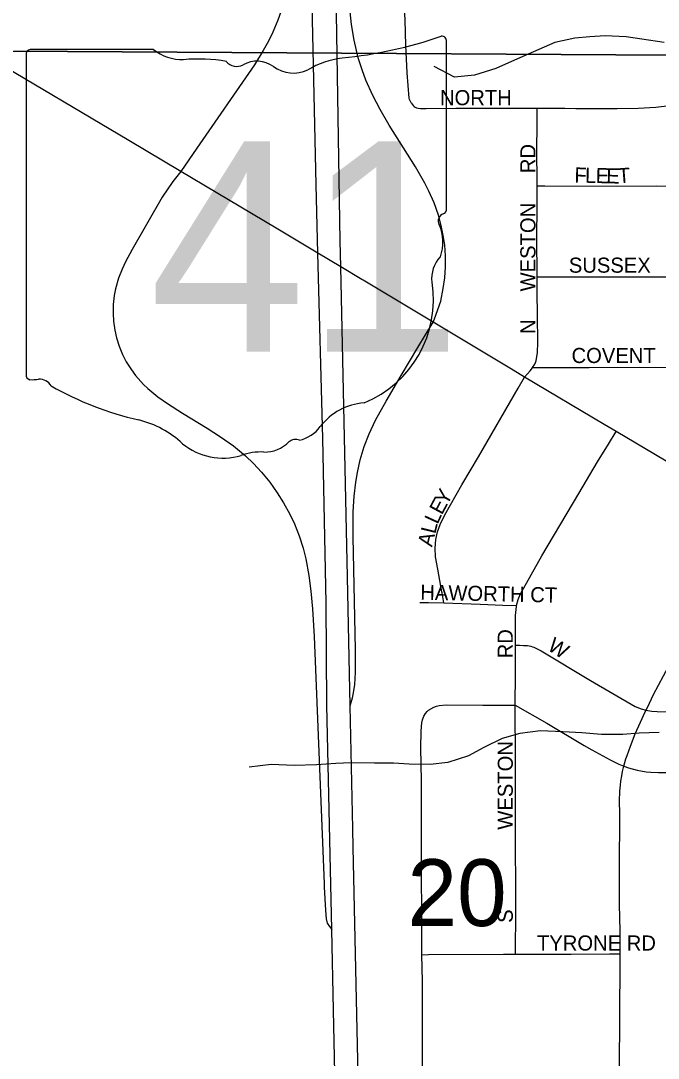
# Model space of a CAD drawing. Extents: x 0 to 680, y 0 to 440.
# Drawn here: x 457.85 to 464.9, y 337.6 to 349.06 of the extents above; entities that cross this region are included whole.
import ezdxf

# ---------------------------------------------------------------- set-up
doc = ezdxf.new("R2010")
doc.units = 0
for name, color, linetype in [('GM_X_City_Street', 7, 'Continuous'), ('GM_X_City_Street_Text', 7, 'Continuous'), ('GM_X_Interchange_Ramps', 7, 'Continuous'), ('GM_X_Interstate_Route', 7, 'Continuous'), ('GM_X_Minor_River', 7, 'Continuous'), ('GM_X_Section', 7, 'Continuous'), ('GM_X_Section_Text', 7, 'Continuous'), ('GM_X_State_Location', 7, 'Continuous'), ('GM_X_State_Route', 7, 'Continuous'), ('GM_X_State_Shield', 7, 'Continuous')]:
    doc.layers.add(name, color=color, linetype=linetype)

msp = doc.modelspace()

# ---------------------------------------------------------------- linework, layer by layer
at = {"layer": 'GM_X_City_Street'}
for points in [[(462.166, 348.155), (462.155, 348.177), (462.15, 348.192), (462.146, 348.206), (462.124, 348.488), (462.109, 348.795), (462.101, 349.068), (462.089, 349.279)], [(463.558, 348.097), (463.865, 348.097), (463.985, 348.095), (464.444, 348.095), (464.674, 348.096), (464.871, 348.108), (465.023, 348.128), (465.378, 348.194), (465.54, 348.219), (465.703, 348.234), (465.898, 348.244), (466.088, 348.249), (466.194, 348.251)], [(462.166, 348.155), (462.188, 348.128), (462.199, 348.117), (462.209, 348.109), (462.226, 348.102), (462.245, 348.097), (462.269, 348.095), (462.304, 348.093), (462.334, 348.092), (462.662, 348.097), (463.122, 348.098), (463.296, 348.097), (463.558, 348.097)], [(463.558, 347.24), (463.556, 347.676), (463.559, 347.874), (463.558, 347.974), (463.558, 348.097)], [(463.559, 346.233), (463.556, 346.67), (463.559, 347.008), (463.558, 347.24)], [(463.558, 347.24), (463.643, 347.24), (464.447, 347.235), (464.877, 347.238), (465.433, 347.235), (466.193, 347.242)], [(463.509, 345.23), (463.533, 345.268), (463.547, 345.307), (463.557, 345.352), (463.562, 345.392), (463.565, 345.51), (463.564, 345.805), (463.56, 346.068), (463.559, 346.233)], [(463.559, 346.233), (463.615, 346.233), (463.972, 346.233), (464.37, 346.233), (465.069, 346.234), (466.195, 346.237)], [(463.42, 345.126), (463.48, 345.193), (463.508, 345.228), (463.509, 345.23)], [(463.509, 345.23), (463.57, 345.23), (464.132, 345.232), (465.489, 345.236), (466.199, 345.238)], [(462.528, 342.63), (462.509, 342.743), (462.507, 342.754), (462.461, 343.002), (462.437, 343.14), (462.432, 343.236), (462.44, 343.332), (462.458, 343.416), (462.486, 343.496), (462.537, 343.604), (462.726, 343.935), (462.91, 344.245), (463.349, 345.002), (463.42, 345.126)], [(463.332, 342.601), (463.348, 342.667), (463.374, 342.729), (463.612, 343.15), (464.019, 343.839), (464.226, 344.188), (464.346, 344.384), (464.431, 344.523)], [(464.762, 341.447), (464.799, 341.523), (464.846, 341.62), (465.012, 341.926), (465.426, 342.703), (465.559, 342.971), (465.701, 343.216), (465.846, 343.455), (465.954, 343.623)], [(462.261, 342.636), (462.36, 342.636), (462.528, 342.63)], [(462.528, 342.63), (462.93, 342.615), (463.179, 342.607), (463.332, 342.601)], [(463.32, 342.165), (463.319, 342.49), (463.329, 342.59), (463.332, 342.601)], [(463.316, 341.501), (463.32, 341.843), (463.32, 342.165)], [(463.32, 342.165), (463.364, 342.163), (463.407, 342.161), (463.454, 342.158), (463.49, 342.151), (463.509, 342.145), (463.524, 342.14), (463.552, 342.127), (463.604, 342.099), (464.149, 341.772), (464.641, 341.487), (464.709, 341.46), (464.762, 341.447)], [(462.286, 338.743), (462.283, 338.852), (462.279, 339.981), (462.281, 340.285), (462.281, 340.663), (462.275, 341.028), (462.277, 341.211), (462.279, 341.263), (462.284, 341.306), (462.291, 341.339), (462.307, 341.379), (462.325, 341.408), (462.343, 341.429), (462.359, 341.446)], [(462.359, 341.446), (462.416, 341.478), (462.446, 341.49), (462.476, 341.498), (462.552, 341.504), (462.957, 341.501), (463.316, 341.501)], [(463.316, 341.501), (463.667, 341.3), (464.08, 341.055), (464.165, 341.008), (464.365, 340.895), (464.461, 340.85), (464.518, 340.828)], [(463.32, 338.75), (463.324, 339.236), (463.321, 340.209), (463.321, 340.881), (463.316, 341.501)], [(464.518, 340.828), (464.538, 340.906), (464.552, 340.945), (464.59, 341.048), (464.643, 341.184), (464.701, 341.314), (464.751, 341.425), (464.762, 341.447)], [(464.762, 341.447), (464.781, 341.442), (464.826, 341.434), (464.886, 341.429), (465.095, 341.426), (465.445, 341.427), (465.87, 341.434), (466.749, 341.454), (466.86, 341.459)], [(464.476, 338.753), (464.475, 339.003), (464.468, 339.3), (464.468, 339.682), (464.471, 340.305), (464.47, 340.441), (464.474, 340.549), (464.48, 340.618), (464.483, 340.66), (464.494, 340.718), (464.503, 340.768), (464.514, 340.812), (464.518, 340.828)], [(464.518, 340.828), (464.569, 340.809), (464.665, 340.782), (464.765, 340.765), (464.816, 340.76), (464.901, 340.755), (465.271, 340.755), (465.656, 340.755), (466.238, 340.76), (466.585, 340.76), (466.756, 340.76), (466.84, 340.76)], [(462.286, 338.743), (462.359, 338.744), (463.187, 338.75), (463.32, 338.75)], [(462.328, 334.247), (462.315, 334.265), (462.307, 334.283), (462.301, 334.304), (462.295, 334.341), (462.289, 334.415), (462.29, 334.781), (462.288, 335.132), (462.29, 335.865), (462.29, 336.293), (462.292, 336.763), (462.293, 337.595), (462.291, 338.077), (462.293, 338.45), (462.286, 338.743)], [(463.32, 338.75), (463.935, 338.75), (464.36, 338.753), (464.476, 338.753)], [(464.461, 336.827), (464.468, 337.406), (464.473, 338.146), (464.477, 338.585), (464.476, 338.753)]]:
    msp.add_lwpolyline(points, dxfattribs=at)
at = {"layer": 'GM_X_Interchange_Ramps'}
for points in [[(461.001, 352.538), (460.969, 352.464), (460.955, 352.431), (460.947, 352.375), (460.947, 352.138), (460.953, 351.179), (460.948, 350.884), (460.935, 350.621), (460.909, 350.272), (460.877, 349.933), (460.85, 349.716), (460.823, 349.543), (460.787, 349.371), (460.744, 349.213), (460.693, 349.068), (460.638, 348.937), (460.59, 348.839), (460.532, 348.733), (460.434, 348.575), (459.798, 347.656), (459.62, 347.399)], [(462.408, 345.733), (462.423, 345.771), (462.494, 345.964), (462.522, 346.104), (462.537, 346.224), (462.545, 346.344), (462.545, 346.464), (462.537, 346.584), (462.525, 346.671), (462.499, 346.8), (462.468, 346.916), (462.421, 347.05), (462.363, 347.18), (462.319, 347.268), (462.215, 347.448), (461.922, 347.911), (461.823, 348.082), (461.742, 348.237), (461.666, 348.407), (461.625, 348.52), (461.581, 348.655), (461.535, 348.847), (461.508, 349.02), (461.492, 349.161)], [(459.62, 347.399), (459.533, 347.286), (459.416, 347.114), (459.083, 346.534), (459.011, 346.399), (458.974, 346.319), (458.933, 346.217), (458.9, 346.102), (458.885, 346.027), (458.873, 345.929), (458.872, 345.83), (458.877, 345.743), (458.891, 345.645), (458.91, 345.56), (458.94, 345.466), (458.978, 345.375), (459.017, 345.296), (459.076, 345.204), (459.121, 345.142), (459.21, 345.045), (459.257, 345), (459.367, 344.909), (459.474, 344.833), (459.64, 344.727), (459.913, 344.562), (460.06, 344.467), (460.202, 344.365), (460.337, 344.254), (460.424, 344.17), (460.514, 344.074), (460.604, 343.964), (460.687, 343.848), (460.757, 343.737), (460.825, 343.612), (460.876, 343.503), (460.929, 343.37), (460.972, 343.235), (461.002, 343.118), (461.037, 342.935), (461.059, 342.761), (461.077, 342.565), (461.093, 342.258), (461.205, 339.527), (461.206, 339.491), (461.22, 339.237), (461.227, 339.14), (461.237, 339.093), (461.264, 339.056), (461.289, 339.022)], [(461.493, 341.494), (461.517, 341.583), (461.531, 341.637), (461.544, 341.728), (461.55, 341.861), (461.553, 342.113), (461.526, 343.362), (461.526, 343.636), (461.537, 343.811), (461.554, 343.964), (461.572, 344.072), (461.604, 344.211), (461.647, 344.357), (461.704, 344.5), (461.774, 344.649), (461.89, 344.86), (462.055, 345.144), (462.239, 345.452), (462.408, 345.733)]]:
    msp.add_lwpolyline(points, dxfattribs=at)
at = {"layer": 'GM_X_Interstate_Route'}
for points in [[(461.381, 334.67), (461.308, 338.13), (461.289, 339.022), (461.235, 341.502), (461.226, 342.63), (461.192, 344.448), (461.136, 346.496), (461.116, 347.25), (461.021, 351.567), (461.001, 352.538), (460.898, 357.443), (460.794, 362.37)], [(461.527, 339.928), (461.522, 340.139), (461.493, 341.494), (461.463, 342.92), (461.389, 346.344), (461.383, 346.632), (461.333, 349.599), (461.274, 351.207), (461.229, 353.626), (461.217, 354.284), (461.117, 357.59), (461.072, 360.985), (461.067, 361.52)], [(461.721, 331.039), (461.674, 332.508), (461.631, 335.059), (461.527, 339.928)]]:
    msp.add_lwpolyline(points, dxfattribs=at)
at = {"layer": 'GM_X_Minor_River'}
for points in [[(464.963, 348.822), (464.717, 348.861), (464.543, 348.885), (464.309, 348.897), (464.142, 348.887), (463.975, 348.871), (463.753, 348.823), (463.577, 348.747), (463.307, 348.626), (463.104, 348.537), (462.868, 348.462), (462.647, 348.44), (462.422, 348.559)], [(464.907, 341.2), (464.686, 341.192), (464.505, 341.176), (464.271, 341.175), (464.051, 341.193), (463.844, 341.205), (463.597, 341.217), (463.368, 341.189), (463.173, 341.133), (462.97, 341.031), (462.801, 340.941), (462.572, 340.866), (462.377, 340.844), (462.143, 340.849), (461.97, 340.86), (461.763, 340.858), (461.502, 340.864), (461.334, 340.855), (461.12, 340.84)], [(461.12, 340.84), (460.873, 340.832), (460.619, 340.844), (460.377, 340.817)]]:
    msp.add_lwpolyline(points, dxfattribs=at)
at = {"layer": 'GM_X_Section'}
for points in [[(471.435, 367.152), (471.703, 348.644), (453.515, 348.751), (453.46, 357.576), (453.83, 367.001)], [(471.703, 348.644), (471.834, 331.06), (453.677, 330.985), (453.515, 348.751)]]:
    msp.add_lwpolyline(points, close=True, dxfattribs=at)
at = {"layer": 'GM_X_State_Route'}
for points in [[(461.636, 346.195), (461.623, 346.203), (461.389, 346.344), (461.136, 346.496), (460.675, 346.773), (459.62, 347.399), (459.045, 347.74), (457.479, 348.668), (457.018, 348.933), (454.836, 350.23), (453.935, 350.766), (453.532, 351.005), (453.182, 351.213)], [(462.816, 345.488), (462.408, 345.733), (462.243, 345.832), (461.636, 346.195)], [(468.952, 341.852), (468.882, 341.893), (468.072, 342.371), (467.552, 342.679), (466.883, 343.074), (465.954, 343.623), (464.431, 344.523), (464.3, 344.601), (463.42, 345.126), (463.294, 345.202), (462.816, 345.488)]]:
    msp.add_lwpolyline(points, dxfattribs=at)
at = {"layer": 'GM_X_State_Shield'}
for p, q in [((459.318, 348.745), (457.957, 348.745)), ((462.558, 346.988), (462.558, 348.833)), ((457.911, 348.685), (457.911, 345.158)), ((462.557, 346.988), (462.558, 346.988))]:
    msp.add_line(p, q, dxfattribs=at)
for centre, radius, start, end in [((460.903, 353.554), 4.928, 275.8445, 288.9065), ((462.506, 348.84), 0.0517, 351.8621, 97.738), ((457.964, 348.692), 0.0538, 98.1301, 188.1301), ((459.642, 349.155), 0.522, 231.6195, 271.1119), ((459.815, 346.765), 1.875, 80.4867, 94.9883), ((461.531, 347.668), 0.991, 97.3462, 120.7689), ((460.24, 348.71), 0.151, 219.7921, 297.1024), ((460.462, 348.303), 0.313, 54.4667, 119.1411), ((460.866, 348.862), 0.377, 233.8562, 294.8282), ((462.546, 346.852), 0.0801, 107.944, 210.337), ((462.503, 346.981), 0.0554, 289.6038, 7.7341), ((462.037, 346.619), 0.481, 340.033, 23.6496), ((462.743, 346.216), 0.35, 136.8065, 186.9296), ((461.179, 345.981), 1.233, 292.3089, 8.9858), ((457.965, 345.15), 0.0543, 171.9584, 258.3066), ((457.973, 345.511), 0.414, 267.339, 280.6039), ((458.058, 344.954), 0.149, 29.7484, 93.2717), ((459.945, 348.123), 3.559, 240.4129, 257.1985), ((461.698, 344.168), 0.675, 94.4031, 142.5768), ((458.884, 343.573), 1.113, 47.1842, 75.836), ((460.843, 344.816), 0.398, 282.8732, 323.2771), ((460.088, 344.937), 0.707, 230.7004, 286.2918), ((460.548, 344.673), 0.376, 268.777, 315.5493), ((460.888, 344.331), 0.106, 65.7517, 132.6484), ((460.496, 343.717), 0.581, 85.6951, 111.2099)]:
    msp.add_arc(centre, radius, start, end, dxfattribs=at)

# ---------------------------------------------------------------- texts
at = {"layer": 'GM_X_City_Street_Text'}
for s, height, rotation, p in [('NORTH', 0.1669, 0, (462.485, 348.13)), ('RD', 0.1669, 90, (463.54, 347.379)), ('F', 0.167, 358.6341, (463.969, 347.276)), ('L', 0.167, 358.6327, (464.086, 347.273)), ('E', 0.167, 358.6341, (464.204, 347.27)), ('E', 0.167, 358.6327, (464.321, 347.267)), ('T', 0.167, 4.321, (464.457, 347.265)), ('WESTON', 0.1669, 90, (463.54, 346.072)), ('SUSSEX', 0.1669, 0, (463.909, 346.279)), ('N', 0.167, 90, (463.54, 345.602)), ('COVENT', 0.1669, 0, (463.939, 345.281)), ('Y', 0.167, 60.7458, (462.561, 343.698)), ('E', 0.167, 61.7973, (462.506, 343.595)), ('L', 0.167, 65.2439, (462.458, 343.491)), ('L', 0.167, 76.0366, (462.432, 343.385)), ('A', 0.167, 76.0486, (462.397, 343.242)), ('HAWORTH CT', 0.1669, 358.7555, (462.266, 342.666)), ('RD', 0.1669, 90, (463.29, 342.018)), ('W', 0.167, 327.5327, (463.662, 342.118)), ('WESTON', 0.1669, 90, (463.29, 340.124)), ('S', 0.167, 90, (463.29, 339.095)), ('TYRONE RD', 0.1669, 0, (463.557, 338.789))]:
    msp.add_text(s, height=height, rotation=rotation, dxfattribs=at).set_placement(p)
at = {"layer": 'GM_X_Section_Text'}
msp.add_text('20', height=0.7377, rotation=0, dxfattribs=at).set_placement((462.125, 339.06))
at = {"layer": 'GM_X_State_Location'}
for s in ['s', 'r']:
    msp.add_text(s, height=0.00334, dxfattribs=at).set_placement((460.182, 346.687))
msp.add_text('41', height=0.00334, rotation=0, dxfattribs=at).set_placement((459.342, 346.444))
at = {"layer": 'GM_X_State_Shield'}
msp.add_text('41', height=2.3235, dxfattribs=at).set_placement((459.271, 345.406))

doc.saveas('drawing.dxf')
